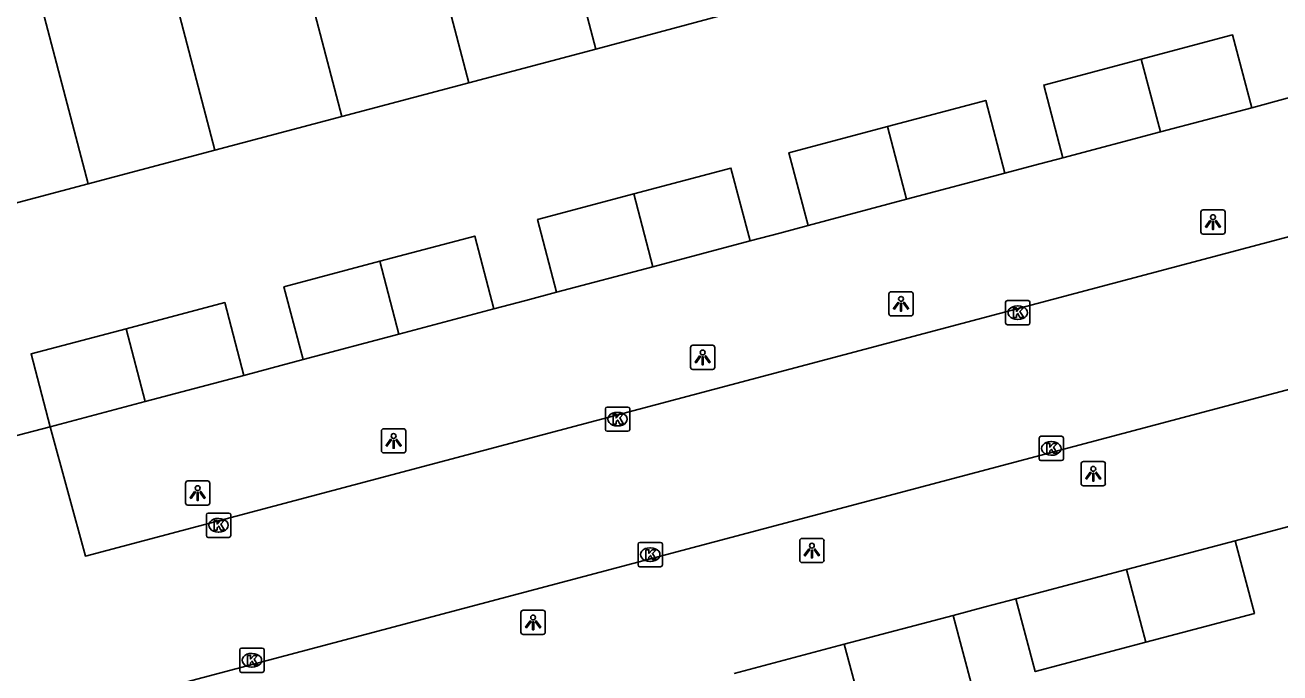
# Model space of a CAD drawing. Extents: x 162542 to 163144, y 380786 to 381511.
# Drawn here: x 162681.3 to 162732.9, y 381146 to 381172.6 of the extents above; entities that cross this region are included whole.
import ezdxf

# ---------------------------------------------------------------- set-up
doc = ezdxf.new("R2010")
doc.units = 0
for name, color, linetype in [('IMGEO_Kolk', 7, 'Continuous'), ('IMGEO_Lichtpunt', 7, 'Continuous'), ('IMGEO_Pand', 7, 'Continuous'), ('IMGEO_Parkeervlak_open', 7, 'Continuous'), ('IMGEO_Rijbaan_lokaal_open', 7, 'Continuous')]:
    doc.layers.add(name, color=color, linetype=linetype)

msp = doc.modelspace()

# ---------------------------------------------------------------- linework, layer by layer
at = {"layer": 'IMGEO_Kolk'}
for p, q in [((162721.703, 381161.3), (162722.555, 381161.3)), ((162721.628, 381160.374), (162721.628, 381161.226)), ((162722.116, 381161.08), (162722.141, 381161.08)), ((162722.629, 381161.226), (162722.629, 381160.374)), ((162722.555, 381160.3), (162721.703, 381160.3)), ((162722.139, 381160.52), (162722.114, 381160.52)), ((162705.155, 381155.987), (162705.155, 381156.839)), ((162705.23, 381156.913), (162706.082, 381156.913)), ((162705.643, 381156.693), (162705.668, 381156.693)), ((162706.156, 381156.839), (162706.156, 381155.987)), ((162705.666, 381156.133), (162705.641, 381156.133)), ((162706.082, 381155.913), (162705.23, 381155.913)), ((162723.009, 381154.781), (162723.009, 381155.633)), ((162723.084, 381155.707), (162723.936, 381155.707)), ((162724.01, 381155.633), (162724.01, 381154.781)), ((162723.497, 381155.487), (162723.522, 381155.487)), ((162723.936, 381154.707), (162723.084, 381154.707)), ((162723.52, 381154.927), (162723.495, 381154.927)), ((162688.808, 381152.545), (162689.66, 381152.545)), ((162688.733, 381151.619), (162688.733, 381152.471)), ((162689.221, 381152.325), (162689.246, 381152.325)), ((162689.734, 381152.471), (162689.734, 381151.619)), ((162689.66, 381151.545), (162688.808, 381151.545)), ((162689.244, 381151.765), (162689.219, 381151.765)), ((162706.502, 381150.411), (162706.502, 381151.263)), ((162706.577, 381151.337), (162707.429, 381151.337)), ((162706.99, 381151.117), (162707.015, 381151.117)), ((162707.503, 381151.263), (162707.503, 381150.411)), ((162707.013, 381150.557), (162706.988, 381150.557)), ((162707.429, 381150.337), (162706.577, 381150.337)), ((162690.106, 381146.06), (162690.106, 381146.912)), ((162690.181, 381146.986), (162691.033, 381146.986)), ((162691.107, 381146.912), (162691.107, 381146.06)), ((162690.594, 381146.766), (162690.619, 381146.766)), ((162691.033, 381145.986), (162690.181, 381145.986)), ((162690.617, 381146.206), (162690.592, 381146.206))]:
    msp.add_line(p, q, dxfattribs=at)
for points in [[(162721.703, 381161.3), (162722.555, 381161.3)], [(162721.628, 381160.374), (162721.628, 381161.226)], [(162721.949, 381161), (162722.072, 381161), (162722.072, 381160.849), (162722.202, 381161), (162722.366, 381161), (162722.22, 381160.849), (162722.373, 381160.6), (162722.221, 381160.6), (162722.136, 381160.764), (162722.072, 381160.697), (162722.072, 381160.6), (162721.949, 381160.6), (162721.949, 381161)], [(162722.629, 381161.226), (162722.629, 381160.374)], [(162722.555, 381160.3), (162721.703, 381160.3)], [(162705.155, 381155.987), (162705.155, 381156.839)], [(162705.23, 381156.913), (162706.082, 381156.913)], [(162705.476, 381156.613), (162705.599, 381156.613), (162705.599, 381156.462), (162705.729, 381156.613), (162705.893, 381156.613), (162705.747, 381156.462), (162705.9, 381156.213), (162705.748, 381156.213), (162705.663, 381156.377), (162705.599, 381156.31), (162705.599, 381156.213), (162705.476, 381156.213), (162705.476, 381156.613)], [(162706.156, 381156.839), (162706.156, 381155.987)], [(162706.082, 381155.913), (162705.23, 381155.913)], [(162723.009, 381154.781), (162723.009, 381155.633)], [(162723.084, 381155.707), (162723.936, 381155.707)], [(162724.01, 381155.633), (162724.01, 381154.781)], [(162723.33, 381155.407), (162723.453, 381155.407), (162723.453, 381155.256), (162723.583, 381155.407), (162723.747, 381155.407), (162723.601, 381155.256), (162723.754, 381155.007), (162723.602, 381155.007), (162723.517, 381155.171), (162723.453, 381155.104), (162723.453, 381155.007), (162723.33, 381155.007), (162723.33, 381155.407)], [(162723.936, 381154.707), (162723.084, 381154.707)], [(162688.808, 381152.545), (162689.66, 381152.545)], [(162688.733, 381151.619), (162688.733, 381152.471)], [(162689.054, 381152.245), (162689.177, 381152.245), (162689.177, 381152.094), (162689.307, 381152.245), (162689.471, 381152.245), (162689.325, 381152.094), (162689.478, 381151.845), (162689.326, 381151.845), (162689.241, 381152.009), (162689.177, 381151.942), (162689.177, 381151.845), (162689.054, 381151.845), (162689.054, 381152.245)], [(162689.734, 381152.471), (162689.734, 381151.619)], [(162689.66, 381151.545), (162688.808, 381151.545)], [(162706.502, 381150.411), (162706.502, 381151.263)], [(162706.577, 381151.337), (162707.429, 381151.337)], [(162706.823, 381151.037), (162706.946, 381151.037), (162706.946, 381150.886), (162707.076, 381151.037), (162707.24, 381151.037), (162707.094, 381150.886), (162707.247, 381150.637), (162707.095, 381150.637), (162707.01, 381150.801), (162706.946, 381150.734), (162706.946, 381150.637), (162706.823, 381150.637), (162706.823, 381151.037)], [(162707.503, 381151.263), (162707.503, 381150.411)], [(162707.429, 381150.337), (162706.577, 381150.337)], [(162690.106, 381146.06), (162690.106, 381146.912)], [(162690.181, 381146.986), (162691.033, 381146.986)], [(162691.107, 381146.912), (162691.107, 381146.06)], [(162690.427, 381146.686), (162690.55, 381146.686), (162690.55, 381146.535), (162690.68, 381146.686), (162690.844, 381146.686), (162690.698, 381146.535), (162690.851, 381146.286), (162690.699, 381146.286), (162690.614, 381146.45), (162690.55, 381146.383), (162690.55, 381146.286), (162690.427, 381146.286), (162690.427, 381146.686)], [(162691.033, 381145.986), (162690.181, 381145.986)]]:
    msp.add_lwpolyline(points, dxfattribs=at)
for centre, start, end in [((162721.705, 381161.224), 91.552, 178.448), ((162721.705, 381161.224), 91.552, 178.448), ((162722.553, 381161.224), 1.552, 88.448), ((162722.553, 381161.224), 1.552, 88.448), ((162721.705, 381160.376), 181.552, 268.448), ((162721.705, 381160.376), 181.552, 268.448), ((162722.553, 381160.376), 271.552, 358.448), ((162722.553, 381160.376), 271.552, 358.448), ((162705.232, 381156.837), 91.552, 178.448), ((162705.232, 381156.837), 91.552, 178.448), ((162706.08, 381156.837), 1.552, 88.448), ((162706.08, 381156.837), 1.552, 88.448), ((162705.232, 381155.989), 181.552, 268.448), ((162705.232, 381155.989), 181.552, 268.448), ((162706.08, 381155.989), 271.552, 358.448), ((162706.08, 381155.989), 271.552, 358.448), ((162723.086, 381155.631), 91.552, 178.448), ((162723.086, 381155.631), 91.552, 178.448), ((162723.934, 381155.631), 1.552, 88.448), ((162723.934, 381155.631), 1.552, 88.448), ((162723.086, 381154.783), 181.552, 268.448), ((162723.086, 381154.783), 181.552, 268.448), ((162723.934, 381154.783), 271.552, 358.448), ((162723.934, 381154.783), 271.552, 358.448), ((162688.81, 381152.469), 91.552, 178.448), ((162688.81, 381152.469), 91.552, 178.448), ((162689.658, 381152.469), 1.552, 88.448), ((162689.658, 381152.469), 1.552, 88.448), ((162688.81, 381151.621), 181.552, 268.448), ((162688.81, 381151.621), 181.552, 268.448), ((162689.658, 381151.621), 271.552, 358.448), ((162689.658, 381151.621), 271.552, 358.448), ((162706.579, 381151.261), 91.552, 178.448), ((162706.579, 381151.261), 91.552, 178.448), ((162707.427, 381151.261), 1.552, 88.448), ((162707.427, 381151.261), 1.552, 88.448), ((162706.579, 381150.413), 181.552, 268.448), ((162706.579, 381150.413), 181.552, 268.448), ((162707.427, 381150.413), 271.552, 358.448), ((162707.427, 381150.413), 271.552, 358.448), ((162690.183, 381146.91), 91.552, 178.448), ((162690.183, 381146.91), 91.552, 178.448), ((162691.031, 381146.91), 1.552, 88.448), ((162691.031, 381146.91), 1.552, 88.448), ((162690.183, 381146.062), 181.552, 268.448), ((162690.183, 381146.062), 181.552, 268.448), ((162691.031, 381146.062), 271.552, 358.448), ((162691.031, 381146.062), 271.552, 358.448)]:
    msp.add_arc(centre, 0.0765, start, end, dxfattribs=at)
for centre, major_axis, ratio, start_param, end_param in [((162722.115, 381160.8), (-0.387, 0.002), 0.722429, 4.712389, 7.853982), ((162722.14, 381160.8), (-0.39, 0.002), 0.717154, 1.570796, 4.712389), ((162705.642, 381156.413), (-0.387, 0.002), 0.722429, 4.712389, 7.853982), ((162705.667, 381156.413), (-0.39, 0.002), 0.717154, 1.570796, 4.712389), ((162723.496, 381155.207), (-0.387, 0.002), 0.722429, 4.712389, 7.853982), ((162723.521, 381155.207), (-0.39, 0.002), 0.717154, 1.570796, 4.712389), ((162689.22, 381152.045), (-0.387, 0.002), 0.722429, 4.712389, 7.853982), ((162689.245, 381152.045), (-0.39, 0.002), 0.717154, 1.570796, 4.712389), ((162706.989, 381150.837), (-0.387, 0.002), 0.722429, 4.712389, 7.853982), ((162707.014, 381150.837), (-0.39, 0.002), 0.717154, 1.570796, 4.712389), ((162690.593, 381146.486), (-0.387, 0.002), 0.722429, 4.712389, 7.853982), ((162690.618, 381146.486), (-0.39, 0.002), 0.717154, 1.570796, 4.712389)]:
    msp.add_ellipse(centre, major_axis=major_axis, ratio=ratio, start_param=start_param, end_param=end_param, dxfattribs=at)
at = {"layer": 'IMGEO_Lichtpunt'}
for p, q in [((162729.667, 381164.934), (162729.667, 381164.127)), ((162729.667, 381164.934), (162729.667, 381164.127)), ((162730.569, 381165.029), (162729.761, 381165.029)), ((162730.569, 381165.029), (162729.761, 381165.029)), ((162730.663, 381164.127), (162730.663, 381164.934)), ((162730.663, 381164.127), (162730.663, 381164.934)), ((162729.761, 381164.033), (162730.569, 381164.033)), ((162729.761, 381164.033), (162730.569, 381164.033)), ((162716.827, 381161.567), (162716.827, 381160.76)), ((162716.827, 381161.567), (162716.827, 381160.76)), ((162717.729, 381161.662), (162716.921, 381161.662)), ((162717.729, 381161.662), (162716.921, 381161.662)), ((162717.823, 381160.76), (162717.823, 381161.567)), ((162717.823, 381160.76), (162717.823, 381161.567)), ((162716.921, 381160.666), (162717.729, 381160.666)), ((162716.921, 381160.666), (162717.729, 381160.666)), ((162708.662, 381159.361), (162708.662, 381158.554)), ((162708.662, 381159.361), (162708.662, 381158.554)), ((162709.564, 381159.456), (162708.756, 381159.456)), ((162709.564, 381159.456), (162708.756, 381159.456)), ((162709.658, 381158.554), (162709.658, 381159.361)), ((162709.658, 381158.554), (162709.658, 381159.361)), ((162708.756, 381158.46), (162709.564, 381158.46)), ((162708.756, 381158.46), (162709.564, 381158.46)), ((162695.94, 381155.922), (162695.94, 381155.115)), ((162695.94, 381155.922), (162695.94, 381155.115)), ((162696.842, 381156.017), (162696.034, 381156.017)), ((162696.842, 381156.017), (162696.034, 381156.017)), ((162696.936, 381155.115), (162696.936, 381155.922)), ((162696.936, 381155.115), (162696.936, 381155.922)), ((162696.034, 381155.021), (162696.842, 381155.021)), ((162696.034, 381155.021), (162696.842, 381155.021)), ((162724.738, 381154.57), (162724.738, 381153.763)), ((162724.738, 381154.57), (162724.738, 381153.763)), ((162725.64, 381154.665), (162724.832, 381154.665)), ((162725.64, 381154.665), (162724.832, 381154.665)), ((162725.734, 381153.763), (162725.734, 381154.57)), ((162725.734, 381153.763), (162725.734, 381154.57)), ((162687.877, 381153.773), (162687.877, 381152.966)), ((162687.877, 381153.773), (162687.877, 381152.966)), ((162688.779, 381153.868), (162687.971, 381153.868)), ((162688.779, 381153.868), (162687.971, 381153.868)), ((162688.873, 381152.966), (162688.873, 381153.773)), ((162688.873, 381152.966), (162688.873, 381153.773)), ((162724.832, 381153.669), (162725.64, 381153.669)), ((162724.832, 381153.669), (162725.64, 381153.669)), ((162687.971, 381152.872), (162688.779, 381152.872)), ((162687.971, 381152.872), (162688.779, 381152.872)), ((162714.06, 381151.502), (162713.252, 381151.502)), ((162714.06, 381151.502), (162713.252, 381151.502)), ((162713.158, 381151.407), (162713.158, 381150.6)), ((162713.158, 381151.407), (162713.158, 381150.6)), ((162714.154, 381150.6), (162714.154, 381151.407)), ((162714.154, 381150.6), (162714.154, 381151.407)), ((162713.252, 381150.506), (162714.06, 381150.506)), ((162713.252, 381150.506), (162714.06, 381150.506)), ((162701.682, 381148.447), (162701.682, 381147.64)), ((162701.682, 381148.447), (162701.682, 381147.64)), ((162702.584, 381148.542), (162701.776, 381148.542)), ((162702.584, 381148.542), (162701.776, 381148.542)), ((162702.678, 381147.64), (162702.678, 381148.447)), ((162702.678, 381147.64), (162702.678, 381148.447)), ((162701.776, 381147.546), (162702.584, 381147.546)), ((162701.776, 381147.546), (162702.584, 381147.546))]:
    msp.add_line(p, q, dxfattribs=at)
for points in [[(162730.041, 381164.598), (162730.08, 381164.57), (162729.892, 381164.308), (162729.854, 381164.335), (162730.041, 381164.598)], [(162730.143, 381164.55), (162730.19, 381164.55), (162730.19, 381164.228), (162730.143, 381164.228), (162730.143, 381164.55)], [(162730.253, 381164.57), (162730.291, 381164.597), (162730.478, 381164.335), (162730.439, 381164.307), (162730.253, 381164.57)], [(162717.201, 381161.231), (162717.24, 381161.203), (162717.052, 381160.941), (162717.014, 381160.968), (162717.201, 381161.231)], [(162717.303, 381161.183), (162717.35, 381161.183), (162717.35, 381160.861), (162717.303, 381160.861), (162717.303, 381161.183)], [(162717.413, 381161.203), (162717.451, 381161.23), (162717.638, 381160.968), (162717.599, 381160.94), (162717.413, 381161.203)], [(162709.036, 381159.025), (162709.075, 381158.997), (162708.887, 381158.735), (162708.849, 381158.762), (162709.036, 381159.025)], [(162709.138, 381158.977), (162709.185, 381158.977), (162709.185, 381158.655), (162709.138, 381158.655), (162709.138, 381158.977)], [(162709.248, 381158.997), (162709.286, 381159.024), (162709.473, 381158.762), (162709.434, 381158.734), (162709.248, 381158.997)], [(162696.314, 381155.586), (162696.353, 381155.558), (162696.165, 381155.296), (162696.127, 381155.323), (162696.314, 381155.586)], [(162696.526, 381155.558), (162696.564, 381155.585), (162696.751, 381155.323), (162696.712, 381155.295), (162696.526, 381155.558)], [(162696.416, 381155.538), (162696.463, 381155.538), (162696.463, 381155.216), (162696.416, 381155.216), (162696.416, 381155.538)], [(162725.112, 381154.234), (162725.151, 381154.206), (162724.963, 381153.944), (162724.925, 381153.971), (162725.112, 381154.234)], [(162725.214, 381154.186), (162725.261, 381154.186), (162725.261, 381153.864), (162725.214, 381153.864), (162725.214, 381154.186)], [(162725.324, 381154.206), (162725.362, 381154.233), (162725.549, 381153.971), (162725.51, 381153.943), (162725.324, 381154.206)], [(162688.251, 381153.437), (162688.29, 381153.409), (162688.102, 381153.147), (162688.064, 381153.174), (162688.251, 381153.437)], [(162688.353, 381153.389), (162688.4, 381153.389), (162688.4, 381153.067), (162688.353, 381153.067), (162688.353, 381153.389)], [(162688.463, 381153.409), (162688.501, 381153.436), (162688.688, 381153.174), (162688.649, 381153.146), (162688.463, 381153.409)], [(162713.532, 381151.071), (162713.571, 381151.043), (162713.383, 381150.781), (162713.345, 381150.808), (162713.532, 381151.071)], [(162713.634, 381151.023), (162713.681, 381151.023), (162713.681, 381150.701), (162713.634, 381150.701), (162713.634, 381151.023)], [(162713.744, 381151.043), (162713.782, 381151.07), (162713.969, 381150.808), (162713.93, 381150.78), (162713.744, 381151.043)], [(162702.056, 381148.111), (162702.095, 381148.083), (162701.907, 381147.821), (162701.869, 381147.848), (162702.056, 381148.111)], [(162702.158, 381148.063), (162702.205, 381148.063), (162702.205, 381147.741), (162702.158, 381147.741), (162702.158, 381148.063)], [(162702.268, 381148.083), (162702.306, 381148.11), (162702.493, 381147.848), (162702.454, 381147.82), (162702.268, 381148.083)]]:
    msp.add_lwpolyline(points, dxfattribs=at)
for centre in [(162730.166, 381164.732), (162717.326, 381161.365), (162709.161, 381159.159), (162696.439, 381155.72), (162725.237, 381154.368), (162688.376, 381153.571), (162713.657, 381151.205), (162702.181, 381148.245)]:
    msp.add_circle(centre, 0.0994, dxfattribs=at)
for centre, start, end in [((162729.761, 381164.934), 90, 180), ((162729.761, 381164.934), 90, 180), ((162730.569, 381164.934), 0, 90), ((162730.569, 381164.934), 0, 90), ((162729.761, 381164.127), 180, 270), ((162729.761, 381164.127), 180, 270), ((162730.569, 381164.127), 270, 0), ((162730.569, 381164.127), 270, 360), ((162716.921, 381161.567), 90, 180), ((162716.921, 381161.567), 90, 180), ((162717.729, 381161.567), 0, 90), ((162717.729, 381161.567), 0, 90), ((162716.921, 381160.76), 180, 270), ((162716.921, 381160.76), 180, 270), ((162717.729, 381160.76), 270, 0), ((162717.729, 381160.76), 270, 360), ((162708.756, 381159.361), 90, 180), ((162708.756, 381159.361), 90, 180), ((162709.564, 381159.361), 0, 90), ((162709.564, 381159.361), 0, 90), ((162708.756, 381158.554), 180, 270), ((162708.756, 381158.554), 180, 270), ((162709.564, 381158.554), 270, 0), ((162709.564, 381158.554), 270, 360), ((162696.034, 381155.922), 90, 180), ((162696.034, 381155.922), 90, 180), ((162696.842, 381155.922), 0, 90), ((162696.842, 381155.922), 0, 90), ((162696.034, 381155.115), 180, 270), ((162696.034, 381155.115), 180, 270), ((162696.842, 381155.115), 270, 0), ((162696.842, 381155.115), 270, 360), ((162724.832, 381154.57), 90, 180), ((162724.832, 381154.57), 90, 180), ((162725.64, 381154.57), 0, 90), ((162725.64, 381154.57), 0, 90), ((162687.971, 381153.773), 90, 180), ((162687.971, 381153.773), 90, 180), ((162688.779, 381153.773), 0, 90), ((162688.779, 381153.773), 0, 90), ((162724.832, 381153.763), 180, 270), ((162724.832, 381153.763), 180, 270), ((162725.64, 381153.763), 270, 0), ((162725.64, 381153.763), 270, 360), ((162687.971, 381152.966), 180, 270), ((162687.971, 381152.966), 180, 270), ((162688.779, 381152.966), 270, 0), ((162688.779, 381152.966), 270, 360), ((162713.252, 381151.407), 90, 180), ((162713.252, 381151.407), 90, 180), ((162714.06, 381151.407), 0, 90), ((162714.06, 381151.407), 0, 90), ((162713.252, 381150.6), 180, 270), ((162713.252, 381150.6), 180, 270), ((162714.06, 381150.6), 270, 0), ((162714.06, 381150.6), 270, 360), ((162701.776, 381148.447), 90, 180), ((162701.776, 381148.447), 90, 180), ((162702.584, 381148.447), 0, 90), ((162702.584, 381148.447), 0, 90), ((162701.776, 381147.64), 180, 270), ((162701.776, 381147.64), 180, 270), ((162702.584, 381147.64), 270, 0), ((162702.584, 381147.64), 270, 360)]:
    msp.add_arc(centre, 0.0946, start, end, dxfattribs=at)
at = {"layer": 'IMGEO_Pand'}
for points in [[(162704.757, 381171.655), (162702.25, 381181.215)], [(162697.022, 381179.845), (162699.533, 381170.267)], [(162691.794, 381178.474), (162694.31, 381168.879)], [(162689.087, 381167.491), (162686.566, 381177.103)], [(162681.339, 381175.733), (162683.863, 381166.102)], [(162704.757, 381171.655), (162709.98, 381173.043)], [(162731.758, 381169.239), (162730.972, 381172.237), (162727.215, 381171.239)], [(162699.533, 381170.267), (162704.757, 381171.655)], [(162727.215, 381171.239), (162723.197, 381170.171), (162723.983, 381167.173)], [(162728.001, 381168.241), (162727.215, 381171.239)], [(162694.31, 381168.879), (162699.533, 381170.267)], [(162721.598, 381166.54), (162720.812, 381169.538), (162716.768, 381168.464)], [(162728.001, 381168.241), (162731.758, 381169.239)], [(162689.087, 381167.491), (162694.31, 381168.879)], [(162716.768, 381168.464), (162712.702, 381167.384), (162713.498, 381164.387)], [(162717.554, 381165.465), (162716.768, 381168.464)], [(162723.983, 381167.173), (162728.001, 381168.241)], [(162683.863, 381166.102), (162689.087, 381167.491)], [(162706.321, 381165.688), (162710.326, 381166.752), (162711.113, 381163.753)], [(162717.554, 381165.465), (162721.598, 381166.54)], [(162678.64, 381164.714), (162683.863, 381166.102)], [(162703.15, 381161.637), (162702.364, 381164.636), (162706.321, 381165.688)], [(162707.107, 381162.689), (162706.321, 381165.688)], [(162713.498, 381164.387), (162717.554, 381165.465)], [(162695.874, 381162.912), (162699.777, 381163.949), (162700.563, 381160.95)], [(162707.107, 381162.689), (162711.113, 381163.753)], [(162692.714, 381158.864), (162691.927, 381161.863), (162695.874, 381162.912)], [(162696.66, 381159.913), (162695.874, 381162.912)], [(162703.15, 381161.637), (162707.107, 381162.689)], [(162685.428, 381160.136), (162689.49, 381161.216), (162690.276, 381158.216)], [(162696.66, 381159.913), (162700.563, 381160.95)], [(162682.303, 381156.098), (162681.517, 381159.097), (162685.428, 381160.136)], [(162686.214, 381157.137), (162685.428, 381160.136)], [(162692.714, 381158.864), (162696.66, 381159.913)], [(162686.214, 381157.137), (162690.276, 381158.216)], [(162682.303, 381156.098), (162686.214, 381157.137)], [(162731.076, 381151.408), (162726.6, 381150.221)], [(162727.397, 381147.225), (162731.872, 381148.412), (162731.076, 381151.408)], [(162726.6, 381150.221), (162722.057, 381149.017)], [(162727.397, 381147.225), (162726.6, 381150.221)], [(162722.057, 381149.017), (162722.851, 381146.02), (162727.397, 381147.225)], [(162719.469, 381148.33), (162714.991, 381147.143)], [(162715.788, 381144.147), (162720.266, 381145.334), (162719.469, 381148.33)], [(162714.991, 381147.143), (162710.46, 381145.942)], [(162714.991, 381147.143), (162715.788, 381144.147)]]:
    msp.add_lwpolyline(points, dxfattribs=at)
at = {"layer": 'IMGEO_Parkeervlak_open'}
for points in [[(162731.758, 381169.239), (162733.224, 381169.629), (162735.352, 381170.194)], [(162721.598, 381166.54), (162722.777, 381166.853), (162723.983, 381167.173)], [(162711.113, 381163.753), (162712.331, 381164.077), (162713.498, 381164.387)], [(162700.563, 381160.95), (162701.884, 381161.301), (162703.15, 381161.637)], [(162690.276, 381158.216), (162691.437, 381158.525), (162692.714, 381158.864)], [(162733.695, 381152.102), (162732.404, 381151.76), (162731.076, 381151.408)], [(162722.057, 381149.017), (162720.795, 381148.682), (162719.469, 381148.33)]]:
    msp.add_lwpolyline(points, dxfattribs=at)
at = {"layer": 'IMGEO_Rijbaan_lokaal_open'}
for points in [[(162742.3, 381172.04), (162743.677, 381166.685), (162737.761, 381165.114), (162683.755, 381150.773), (162682.303, 381156.098)], [(162687.17, 381139.767), (162685.757, 381144.981), (162686.579, 381145.246), (162742.8, 381160.155), (162744.174, 381154.881)], [(162682.303, 381156.098), (162680.99, 381155.749), (162679.804, 381155.434)]]:
    msp.add_lwpolyline(points, dxfattribs=at)

doc.saveas('drawing.dxf')
